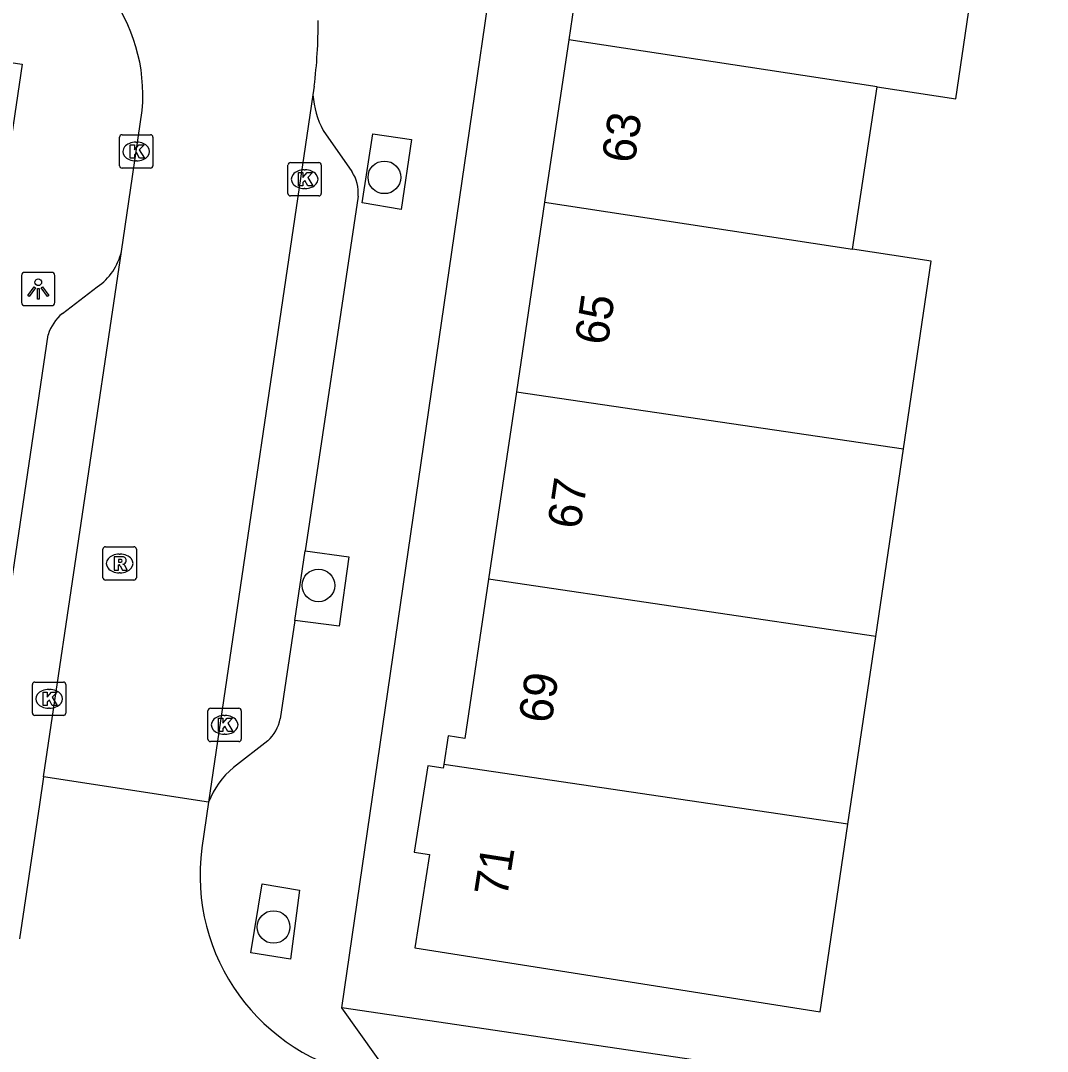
# Model space of a CAD drawing. Extents: x 164150 to 165261, y 382513 to 383432.
# Drawn here: x 164398.27 to 164429.05, y 382972.36 to 383003.25 of the extents above; entities that cross this region are included whole.
import ezdxf

# ---------------------------------------------------------------- set-up
doc = ezdxf.new("R2010")
doc.units = 0
for name, color, linetype in [('IMGEO_Boom', 7, 'Continuous'), ('IMGEO_Kolk', 7, 'Continuous'), ('IMGEO_Lichtpunt', 7, 'Continuous'), ('IMGEO_Pand', 7, 'Continuous'), ('IMGEO_Pand_nummerreeks', 7, 'Continuous'), ('IMGEO_Parkeervlak_open', 7, 'Continuous'), ('IMGEO_Rijbaan_lokaal_open', 7, 'Continuous'), ('IMGEO_Rioolput', 7, 'Continuous'), ('IMGEO_Voetpad_open', 7, 'Continuous')]:
    doc.layers.add(name, color=color, linetype=linetype)

msp = doc.modelspace()

# ---------------------------------------------------------------- linework, layer by layer
at = {"layer": 'IMGEO_Boom'}
for centre in [(164409.173, 382998.55), (164407.197, 382986.322), (164405.852, 382976.084)]:
    msp.add_circle(centre, 0.489, dxfattribs=at)
at = {"layer": 'IMGEO_Kolk'}
for p, q in [((164401.31, 382999.826), (164402.162, 382999.826)), ((164401.235, 382998.9), (164401.235, 382999.752)), ((164401.723, 382999.606), (164401.748, 382999.606)), ((164402.236, 382999.752), (164402.236, 382998.9)), ((164401.746, 382999.046), (164401.721, 382999.046)), ((164406.282, 382998.068), (164406.282, 382998.92)), ((164406.357, 382998.994), (164407.209, 382998.994)), ((164407.283, 382998.92), (164407.283, 382998.068)), ((164402.162, 382998.826), (164401.31, 382998.826)), ((164406.77, 382998.774), (164406.795, 382998.774)), ((164407.209, 382997.994), (164406.357, 382997.994)), ((164406.793, 382998.214), (164406.768, 382998.214)), ((164398.623, 382982.497), (164398.623, 382983.349)), ((164398.698, 382983.423), (164399.55, 382983.423)), ((164399.111, 382983.203), (164399.136, 382983.203)), ((164399.624, 382983.349), (164399.624, 382982.497)), ((164399.134, 382982.643), (164399.109, 382982.643)), ((164403.884, 382981.715), (164403.884, 382982.567)), ((164403.959, 382982.641), (164404.811, 382982.641)), ((164404.885, 382982.567), (164404.885, 382981.715)), ((164399.55, 382982.423), (164398.698, 382982.423)), ((164404.372, 382982.421), (164404.397, 382982.421)), ((164404.811, 382981.641), (164403.959, 382981.641)), ((164404.395, 382981.861), (164404.37, 382981.861))]:
    msp.add_line(p, q, dxfattribs=at)
for points in [[(164401.31, 382999.826), (164402.162, 382999.826)], [(164401.235, 382998.9), (164401.235, 382999.752)], [(164401.556, 382999.526), (164401.679, 382999.526), (164401.679, 382999.375), (164401.809, 382999.526), (164401.973, 382999.526), (164401.827, 382999.375), (164401.98, 382999.126), (164401.828, 382999.126), (164401.743, 382999.29), (164401.679, 382999.223), (164401.679, 382999.126), (164401.556, 382999.126), (164401.556, 382999.526)], [(164402.236, 382999.752), (164402.236, 382998.9)], [(164406.282, 382998.068), (164406.282, 382998.92)], [(164406.357, 382998.994), (164407.209, 382998.994)], [(164407.283, 382998.92), (164407.283, 382998.068)], [(164402.162, 382998.826), (164401.31, 382998.826)], [(164406.603, 382998.694), (164406.726, 382998.694), (164406.726, 382998.543), (164406.856, 382998.694), (164407.02, 382998.694), (164406.874, 382998.543), (164407.027, 382998.294), (164406.875, 382998.294), (164406.79, 382998.458), (164406.726, 382998.391), (164406.726, 382998.294), (164406.603, 382998.294), (164406.603, 382998.694)], [(164407.209, 382997.994), (164406.357, 382997.994)], [(164398.623, 382982.497), (164398.623, 382983.349)], [(164398.698, 382983.423), (164399.55, 382983.423)], [(164399.624, 382983.349), (164399.624, 382982.497)], [(164398.944, 382983.123), (164399.067, 382983.123), (164399.067, 382982.972), (164399.197, 382983.123), (164399.361, 382983.123), (164399.215, 382982.972), (164399.368, 382982.723), (164399.216, 382982.723), (164399.131, 382982.887), (164399.067, 382982.82), (164399.067, 382982.723), (164398.944, 382982.723), (164398.944, 382983.123)], [(164403.884, 382981.715), (164403.884, 382982.567)], [(164403.959, 382982.641), (164404.811, 382982.641)], [(164404.885, 382982.567), (164404.885, 382981.715)], [(164399.55, 382982.423), (164398.698, 382982.423)], [(164404.205, 382982.341), (164404.328, 382982.341), (164404.328, 382982.19), (164404.458, 382982.341), (164404.622, 382982.341), (164404.476, 382982.19), (164404.629, 382981.941), (164404.477, 382981.941), (164404.392, 382982.105), (164404.328, 382982.038), (164404.328, 382981.941), (164404.205, 382981.941), (164404.205, 382982.341)], [(164404.811, 382981.641), (164403.959, 382981.641)]]:
    msp.add_lwpolyline(points, dxfattribs=at)
for centre, start, end in [((164401.312, 382999.75), 91.552, 178.448), ((164401.312, 382999.75), 91.552, 178.448), ((164402.16, 382999.75), 1.552, 88.448), ((164402.16, 382999.75), 1.552, 88.448), ((164401.312, 382998.902), 181.552, 268.448), ((164401.312, 382998.902), 181.552, 268.448), ((164402.16, 382998.902), 271.552, 358.448), ((164402.16, 382998.902), 271.552, 358.448), ((164406.359, 382998.918), 91.552, 178.448), ((164406.359, 382998.918), 91.552, 178.448), ((164407.207, 382998.918), 1.552, 88.448), ((164407.207, 382998.918), 1.552, 88.448), ((164406.359, 382998.07), 181.552, 268.448), ((164406.359, 382998.07), 181.552, 268.448), ((164407.207, 382998.07), 271.552, 358.448), ((164407.207, 382998.07), 271.552, 358.448), ((164398.7, 382983.347), 91.552, 178.448), ((164398.7, 382983.347), 91.552, 178.448), ((164399.548, 382983.347), 1.552, 88.448), ((164399.548, 382983.347), 1.552, 88.448), ((164403.961, 382982.565), 91.552, 178.448), ((164403.961, 382982.565), 91.552, 178.448), ((164404.809, 382982.565), 1.552, 88.448), ((164404.809, 382982.565), 1.552, 88.448), ((164398.7, 382982.499), 181.552, 268.448), ((164398.7, 382982.499), 181.552, 268.448), ((164399.548, 382982.499), 271.552, 358.448), ((164399.548, 382982.499), 271.552, 358.448), ((164403.961, 382981.717), 181.552, 268.448), ((164403.961, 382981.717), 181.552, 268.448), ((164404.809, 382981.717), 271.552, 358.448), ((164404.809, 382981.717), 271.552, 358.448)]:
    msp.add_arc(centre, 0.0765, start, end, dxfattribs=at)
for centre, major_axis, ratio, start_param, end_param in [((164401.722, 382999.326), (-0.387, 0.002), 0.722429, 4.712389, 7.853982), ((164401.747, 382999.326), (-0.39, 0.002), 0.717154, 1.570796, 4.712389), ((164406.769, 382998.494), (-0.387, 0.002), 0.722429, 4.712389, 7.853982), ((164406.794, 382998.494), (-0.39, 0.002), 0.717154, 1.570796, 4.712389), ((164399.11, 382982.923), (-0.387, 0.002), 0.722429, 4.712389, 7.853982), ((164399.135, 382982.923), (-0.39, 0.002), 0.717154, 1.570796, 4.712389), ((164404.371, 382982.141), (-0.387, 0.002), 0.722429, 4.712389, 7.853982), ((164404.396, 382982.141), (-0.39, 0.002), 0.717154, 1.570796, 4.712389)]:
    msp.add_ellipse(centre, major_axis=major_axis, ratio=ratio, start_param=start_param, end_param=end_param, dxfattribs=at)
at = {"layer": 'IMGEO_Lichtpunt'}
for p, q in [((164398.3, 382995.607), (164398.3, 382994.8)), ((164398.3, 382995.607), (164398.3, 382994.8)), ((164399.202, 382995.702), (164398.394, 382995.702)), ((164399.202, 382995.702), (164398.394, 382995.702)), ((164399.296, 382994.8), (164399.296, 382995.607)), ((164399.296, 382994.8), (164399.296, 382995.607)), ((164398.394, 382994.706), (164399.202, 382994.706)), ((164398.394, 382994.706), (164399.202, 382994.706))]:
    msp.add_line(p, q, dxfattribs=at)
for points in [[(164398.674, 382995.271), (164398.713, 382995.243), (164398.525, 382994.981), (164398.487, 382995.008), (164398.674, 382995.271)], [(164398.776, 382995.223), (164398.823, 382995.223), (164398.823, 382994.901), (164398.776, 382994.901), (164398.776, 382995.223)], [(164398.886, 382995.243), (164398.924, 382995.27), (164399.111, 382995.008), (164399.072, 382994.98), (164398.886, 382995.243)]]:
    msp.add_lwpolyline(points, dxfattribs=at)
msp.add_circle((164398.799, 382995.405), 0.0994, dxfattribs=at)
for centre, start, end in [((164398.394, 382995.607), 90, 180), ((164398.394, 382995.607), 90, 180), ((164399.202, 382995.607), 0, 90), ((164399.202, 382995.607), 0, 90), ((164398.394, 382994.8), 180, 270), ((164398.394, 382994.8), 180, 270), ((164399.202, 382994.8), 270, 0), ((164399.202, 382994.8), 270, 360)]:
    msp.add_arc(centre, 0.0946, start, end, dxfattribs=at)
at = {"layer": 'IMGEO_Pand'}
for points in [[(164415.507, 383008.119), (164414.699, 383002.675)], [(164423.946, 383001.265), (164426.3, 383000.906), (164427.112, 383006.405)], [(164414.699, 383002.675), (164413.976, 382997.805)], [(164423.946, 383001.265), (164414.699, 383002.675)], [(164423.203, 382996.395), (164423.946, 383001.265)], [(164413.976, 382997.805), (164413.133, 382992.127)], [(164413.976, 382997.805), (164423.203, 382996.395)], [(164424.734, 382990.411), (164425.566, 382996.034), (164423.203, 382996.395)], [(164413.133, 382992.127), (164412.298, 382986.504)], [(164413.133, 382992.127), (164424.734, 382990.411)], [(164423.903, 382984.788), (164424.734, 382990.411)], [(164412.298, 382986.504), (164411.59, 382981.734), (164411.088, 382981.813), (164410.953, 382980.957)], [(164423.903, 382984.788), (164412.298, 382986.504)], [(164423.071, 382979.164), (164423.903, 382984.788)], [(164410.953, 382980.957), (164410.935, 382980.841), (164410.478, 382980.913), (164410.071, 382978.33), (164410.523, 382978.259), (164410.082, 382975.456), (164422.239, 382973.541), (164423.071, 382979.164)], [(164423.071, 382979.164), (164410.953, 382980.957)]]:
    msp.add_lwpolyline(points, dxfattribs=at)
at = {"layer": 'IMGEO_Parkeervlak_open'}
for points in [[(164407.897, 382973.658), (164416.26, 383031.11), (164413.317, 383031.482)], [(164407.335, 382999.953), (164408.198, 382998.721)], [(164409.983, 382999.681), (164409.68, 382997.59), (164408.509, 382997.79), (164408.83, 382999.85), (164409.983, 382999.681)], [(164408.385, 382997.984), (164406.802, 382987.356)], [(164406.802, 382987.356), (164408.106, 382987.181), (164407.823, 382985.099), (164406.491, 382985.271)], [(164406.491, 382985.271), (164406.802, 382987.356)], [(164406.491, 382985.271), (164406.052, 382982.323)], [(164405.68, 382981.66), (164404.648, 382980.861)], [(164406.63, 382977.191), (164406.362, 382975.118), (164405.172, 382975.307), (164405.507, 382977.382), (164406.63, 382977.191)]]:
    msp.add_lwpolyline(points, dxfattribs=at)
for centre, radius, start, end in [((164409.769, 383001.221), 2.744, 184.1699, 207.5082), ((164407.349, 382998.113), 1.044, 352.883, 35.5916), ((164404.825, 382982.576), 1.253, 313.0419, 348.3658), ((164406.19, 382978.971), 2.439, 129.2155, 159.4579)]:
    msp.add_arc(centre, radius, start, end, dxfattribs=at)
at = {"layer": 'IMGEO_Rijbaan_lokaal_open'}
for points in [[(164407.07, 383001.28), (164407.032, 383001.021)], [(164407.032, 383001.021), (164403.906, 382979.827)], [(164401.292, 382996.33), (164401.736, 382999.326), (164401.916, 383000.558)], [(164398.958, 382980.587), (164401.292, 382996.33)], [(164398.958, 382980.587), (164398.835, 382979.759), (164398.238, 382975.73)], [(164403.906, 382979.827), (164398.958, 382980.587)], [(164403.906, 382979.827), (164403.703, 382978.452)]]:
    msp.add_lwpolyline(points, dxfattribs=at)
for centre, radius, start, end in [((164396.723, 383001.002), 5.211, 355.1097, 78.4383), ((164391.229, 383003.242), 15.962, 352.9408, 0.019), ((164409.756, 382977.634), 6.108, 172.3026, 259.6163)]:
    msp.add_arc(centre, radius, start, end, dxfattribs=at)
at = {"layer": 'IMGEO_Rioolput'}
for p, q in [((164400.813, 382987.479), (164401.665, 382987.479)), ((164400.738, 382986.553), (164400.738, 382987.405)), ((164401.226, 382987.259), (164401.251, 382987.259)), ((164401.739, 382987.405), (164401.739, 382986.553)), ((164401.249, 382986.699), (164401.224, 382986.699)), ((164401.665, 382986.479), (164400.813, 382986.479))]:
    msp.add_line(p, q, dxfattribs=at)
for points in [[(164400.813, 382987.479), (164401.665, 382987.479)], [(164400.738, 382986.553), (164400.738, 382987.405)], [(164401.327, 382987.177), (164401.075, 382987.179), (164401.075, 382986.779)], [(164401.739, 382987.405), (164401.739, 382986.553)], [(164401.075, 382986.779), (164401.199, 382986.779), (164401.199, 382986.941), (164401.21, 382986.941)], [(164401.253, 382987.098), (164401.199, 382987.098), (164401.199, 382987.017)], [(164401.199, 382987.017), (164401.251, 382987.017)], [(164401.257, 382986.912), (164401.328, 382986.779), (164401.468, 382986.779), (164401.403, 382986.905)], [(164401.665, 382986.479), (164400.813, 382986.479)]]:
    msp.add_lwpolyline(points, dxfattribs=at)
for centre, radius, start, end in [((164400.815, 382987.403), 0.0765, 91.552, 178.448), ((164400.815, 382987.403), 0.0765, 91.552, 178.448), ((164401.663, 382987.403), 0.0765, 1.552, 88.448), ((164401.663, 382987.403), 0.0765, 1.552, 88.448), ((164401.326, 382987.067), 0.109, 350.3612, 89.416), ((164401.209, 382986.888), 0.0533, 26.0293, 88.6989), ((164401.235, 382987.206), 0.19, 274.7715, 282.9687), ((164401.259, 382987.002), 0.0964, 77.0061, 93.1865), ((164401.273, 382987.059), 0.0378, 276.6634, 79.6772), ((164401.324, 382987.067), 0.112, 277.5842, 350.9817), ((164401.308, 382986.852), 0.108, 29.5134, 73.7905), ((164400.815, 382986.555), 0.0765, 181.552, 268.448), ((164400.815, 382986.555), 0.0765, 181.552, 268.448), ((164401.663, 382986.555), 0.0765, 271.552, 358.448), ((164401.663, 382986.555), 0.0765, 271.552, 358.448)]:
    msp.add_arc(centre, radius, start, end, dxfattribs=at)
for centre, major_axis, ratio, start_param, end_param in [((164401.225, 382986.979), (-0.387, 0.002), 0.722429, 4.712389, 7.853982), ((164401.25, 382986.979), (-0.39, 0.002), 0.717154, 1.570796, 4.712389)]:
    msp.add_ellipse(centre, major_axis=major_axis, ratio=ratio, start_param=start_param, end_param=end_param, dxfattribs=at)
at = {"layer": 'IMGEO_Voetpad_open'}
for points in [[(164464.884, 383024.193), (164464.77, 383023.421), (164456.354, 382966.497), (164407.897, 382973.658)], [(164346.897, 382980.236), (164351.168, 383008.935), (164353.396, 383008.625), (164396.201, 383002.256), (164398.318, 383001.938), (164394.057, 382973.175)], [(164399.522, 382994.472), (164400.568, 382995.267)], [(164396.45, 382975.965), (164399.098, 382993.834)], [(164409.455, 382971.474), (164407.897, 382973.658)]]:
    msp.add_lwpolyline(points, dxfattribs=at)
for centre, radius, start, end in [((164399.541, 382996.745), 1.8, 304.8085, 346.6746), ((164400.355, 382993.458), 1.312, 129.4228, 163.363)]:
    msp.add_arc(centre, radius, start, end, dxfattribs=at)

# ---------------------------------------------------------------- texts
at = {"layer": 'IMGEO_Pand_nummerreeks'}
for s, rotation, p in [('63', 81.5548, (164416.672, 382998.942)), ('65', 81.5548, (164415.863, 382993.491)), ('67', 81.5548, (164415.044, 382987.978)), ('69', 81.5548, (164414.18, 382982.158)), ('71', 81.0563, (164412.848, 382976.952))]:
    msp.add_text(s, height=1, rotation=rotation, dxfattribs=at).set_placement(p)

doc.saveas('drawing.dxf')
